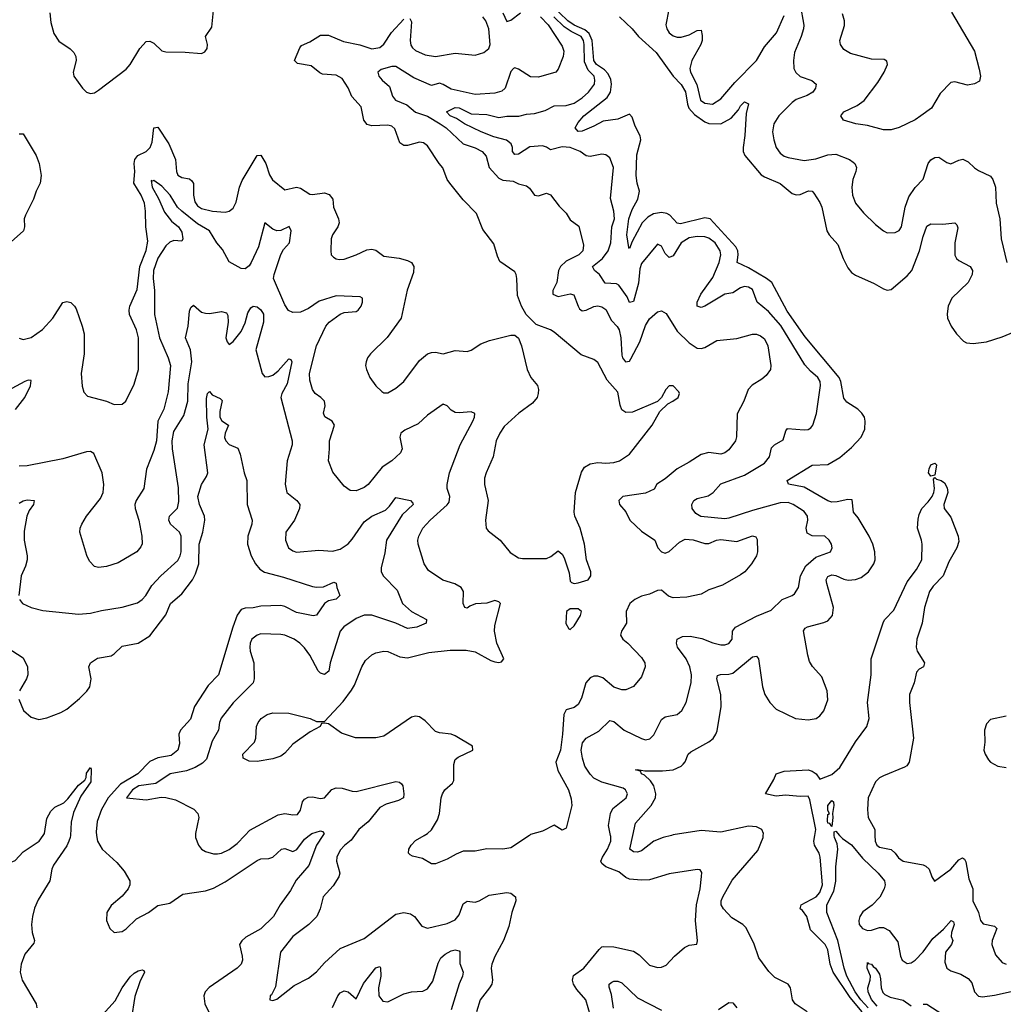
# Model space of a CAD drawing. Header units: inches. Extents: x 1694797 to 1849917, y 907313 to 1017959.
# Tile 642 of 656: x 1804013 to 1808975, y 969148 to 974116. Entities that reach past the tile are written whole.
import ezdxf

# ---------------------------------------------------------------- set-up
doc = ezdxf.new("R2010")
doc.units = ezdxf.units.IN
doc.header["$MEASUREMENT"] = 0
doc.layers.add('B8906', color=7, linetype='Continuous')
doc.layers.add('B8907', color=7, linetype='Continuous')

msp = doc.modelspace()

# ---------------------------------------------------------------- linework, layer by layer
at = {"layer": 'B8906', "color": 5}
for points, elevation in [([(1803845.8, 970000), (1803908.6, 969930), (1803950, 969870.2), (1803970, 969864.7), (1803990, 969873), (1804030, 969917.6), (1804111.5, 969970), (1804131.2, 970000)], 680), ([(1804268.2, 970000), (1804267.5, 969990), (1804260.1, 969970), (1804250, 969947.8), (1804183.6, 969850), (1804175.3, 969830), (1804165.4, 969770), (1804106, 969674), (1804088, 969632), (1804077, 969590), (1804073, 969550), (1804075.4, 969510), (1804086.9, 969470), (1804084.6, 969455.4), (1804039.3, 969400.7), (1804020.1, 969350), (1804015.4, 969310), (1804025, 969270), (1804095, 969150), (1804099.2, 969130)], 680), ([(1804400.6, 970000), (1804405.5, 969970), (1804429.6, 969930), (1804502.3, 969862.3), (1804539.2, 969819.2), (1804569.1, 969770), (1804569, 969750), (1804559.6, 969730), (1804530, 969694), (1804474.2, 969645.8), (1804453.1, 969610), (1804450.3, 969570), (1804467, 969530), (1804490, 969510.4), (1804530, 969515.3), (1804550, 969528.7), (1804601.2, 969578.8), (1804662.7, 969610), (1804710, 969646), (1804770, 969657.8), (1804836.5, 969703.5), (1804950, 969720.1), (1804990, 969732.9), (1805050, 969766), (1805210, 969873.2), (1805230, 969880.8), (1805270, 969882.7), (1805290, 969890.2), (1805333.2, 969930), (1805350, 969934.2), (1805390, 969918.3), (1805411.5, 969928.5), (1805450, 969981.3), (1805473.8, 970000)], 720), ([(1804899.7, 970000), (1804900.5, 969990), (1804914.9, 969950), (1804930.4, 969930), (1804950, 969919), (1804990, 969906.9), (1805010, 969906.7), (1805030, 969910.2), (1805070, 969928.1), (1805110, 969959.2), (1805149.3, 970000)], 740), ([(1805542, 970000), (1805510.1, 969949.9), (1805471.7, 969848.3), (1805406.7, 969773.3), (1805378.5, 969721.5), (1805327.1, 969650), (1805293.1, 969590), (1805230, 969529.1), (1805154, 969486), (1805132.6, 969467.4), (1805122.3, 969450), (1805135.9, 969390), (1805136.5, 969370), (1805130, 969349.6), (1805110.4, 969330), (1804968.2, 969231.8), (1804948.5, 969210), (1804942, 969190), (1804947, 969150), (1804993.3, 969053.3)], 720), ([(1805702.2, 970000), (1805684.6, 969975.4), (1805650.9, 969949.1), (1805630, 969925.6), (1805612.6, 969890), (1805611.3, 969870), (1805628.3, 969810), (1805623.5, 969790), (1805594.9, 969745.1), (1805543.1, 969690), (1805529, 969630), (1805511.6, 969590), (1805471.8, 969550), (1805390.2, 969489.8), (1805329.1, 969410), (1805303.4, 969236.6), (1805283.8, 969196.2), (1805276, 969190), (1805274, 969170), (1805290, 969167.3), (1805310, 969174), (1805397.2, 969242.7), (1805470, 969279.5), (1805510, 969311.7), (1805550, 969357.4), (1805630, 969428.8), (1805750, 969480.2), (1805910, 969603.2), (1805950, 969611.1), (1805984.7, 969604.7), (1806005.3, 969590), (1806042.2, 969542.2), (1806070, 969531.8), (1806170, 969555.5), (1806210, 969573.6), (1806230, 969598.7), (1806250, 969655.3), (1806270, 969668.4), (1806310, 969663.1), (1806330.8, 969669.2), (1806381.3, 969698.7), (1806470, 969711.6), (1806490, 969708.9), (1806514.4, 969690), (1806516.5, 969670), (1806495.6, 969610), (1806480.6, 969539.4), (1806453.4, 969470), (1806410, 969389.6), (1806394.3, 969350), (1806391.1, 969330), (1806397.8, 969270), (1806394, 969250), (1806383.2, 969230), (1806335.8, 969170), (1806318, 969110)], 740), ([(1806584.6, 970000), (1806490, 969936.5), (1806450, 969930.3), (1806370, 969931.5), (1806310, 969919.5), (1806250, 969919.7), (1806214.4, 969905.6), (1806170, 969880.3), (1806110, 969857.1), (1806090, 969856.3), (1806044.1, 969884.1), (1805994.6, 969894.6), (1805982, 969902), (1805974.8, 969910), (1805976.3, 969930), (1805987.7, 969950), (1806010, 969974), (1806053.8, 970000)], 760), ([(1806891.7, 969090), (1806868.8, 969170), (1806823.1, 969223.1), (1806806.8, 969250), (1806801.5, 969270), (1806806.3, 969293.7), (1806859.3, 969330), (1806936.3, 969423.7), (1806950, 969436.9), (1806960.2, 969439.8), (1807010, 969437.8), (1807110, 969415.2), (1807138, 969398), (1807190, 969344.6), (1807230, 969332.7), (1807250, 969334.3), (1807274.7, 969345.3), (1807315.6, 969390), (1807366, 969434), (1807390, 969445.5), (1807428.9, 969451.1), (1807432.3, 969467.7), (1807422, 969570), (1807427.5, 969650), (1807445.3, 969730), (1807453, 969793), (1807453.4, 969813.4), (1807445.6, 969825.6), (1807430, 969827), (1807290, 969805.3), (1807190, 969775), (1807150, 969773.2), (1807090, 969779.4), (1807070, 969787.1), (1807035.6, 969815.6), (1806970, 969841.9), (1806950, 969857.4), (1806945, 969870), (1806952.3, 969890), (1806978.2, 969930), (1806994.4, 969970), (1806994.6, 969994.6), (1806993.4, 970000)], 740), ([(1807301, 970000), (1807259.3, 969990), (1807211.6, 969970), (1807150, 969922.4), (1807130, 969915.7), (1807110, 969916.5), (1807090.8, 969930.8), (1807105.9, 970000)], 720), ([(1807986.3, 969110), (1807924.2, 969150), (1807910.8, 969170), (1807900.9, 969230), (1807889.8, 969249.8), (1807823.1, 969283.1), (1807792.3, 969312.3), (1807741.6, 969381.6), (1807716.4, 969456.4), (1807675.3, 969535.3), (1807660.5, 969550), (1807604.7, 969584.7), (1807563.2, 969630), (1807551.9, 969650), (1807551.6, 969670), (1807560.2, 969690), (1807606.7, 969773.2), (1807736.8, 969923.2), (1807763.4, 969990), (1807764.4, 970000)], 720), ([(1808262.3, 969110), (1808202.6, 969182.6), (1808117.3, 969310), (1808101.1, 969350), (1808090, 969422.4), (1808076.5, 969450), (1808003, 969523), (1807984.1, 969590), (1807961.4, 969621.4), (1807949.6, 969630), (1807955.6, 969650), (1808031.4, 969690), (1808048.9, 969711.1), (1808062.4, 969750), (1808051.8, 969890), (1808046.1, 969910), (1808023.4, 969950), (1808019.9, 969970), (1808024.9, 970000)], 680), ([(1808293.7, 969130), (1808256.8, 969170), (1808227.8, 969210), (1808185.8, 969290), (1808172, 969330), (1808139.7, 969470), (1808085.6, 969610), (1808085, 969650), (1808120.7, 969719.3), (1808129.6, 969769.5), (1808130, 969842), (1808139.5, 969930), (1808136.6, 969956.6), (1808122.8, 969990), (1808122.6, 970000)], 660), ([(1808149.3, 970000), (1808163.8, 969983.8), (1808210, 969952), (1808265.5, 969885.5), (1808343, 969810), (1808376, 969770), (1808379.4, 969750), (1808374.4, 969730), (1808351.5, 969688.5), (1808312.8, 969647.2), (1808266.4, 969613.6), (1808250.7, 969590), (1808245.6, 969570), (1808248.2, 969550), (1808265.4, 969530), (1808290, 969519.4), (1808310, 969521.2), (1808350, 969534.5), (1808370, 969535.2), (1808400, 969520), (1808443.4, 969463.4), (1808456.5, 969390), (1808464.4, 969370), (1808490, 969354.3), (1808510, 969357.7), (1808530, 969370.3), (1808570, 969412.7), (1808620, 969480), (1808673.2, 969526.8), (1808711.3, 969570), (1808724.4, 969564.4), (1808726.7, 969550), (1808713.8, 969510), (1808712.7, 969490), (1808720.2, 969470), (1808713.5, 969450), (1808683.9, 969410), (1808680.8, 969360.8), (1808690.3, 969330), (1808710, 969316.2), (1808760, 969300), (1808797.1, 969277.1), (1808815.7, 969255.7), (1808830.2, 969210.2), (1808850, 969188.9), (1808870, 969185.2), (1808930, 969192.9), (1809030, 969215.6)], 660), ([(1808327.3, 970000), (1808327.8, 969970), (1808337.3, 969950), (1808350, 969940.2), (1808410, 969929.3), (1808430, 969910.2), (1808446.1, 969886.1), (1808470, 969870.1), (1808570, 969851.6), (1808584.3, 969844.3), (1808601.5, 969830), (1808614.4, 969790), (1808628.7, 969768.7), (1808710, 969830.3), (1808750, 969876.9), (1808770, 969887), (1808779.1, 969879.1), (1808786.2, 969866.2), (1808801.2, 969781.2), (1808821.7, 969730), (1808822, 969670), (1808849.4, 969610), (1808859.7, 969570), (1808873, 969553), (1808930, 969542), (1808942.8, 969530), (1808918.8, 969470), (1808917.8, 969450), (1808936.4, 969396.4), (1808970, 969358.5), (1808990, 969349.3)], 680), ([(1805590, 969131.5), (1805618.1, 969190), (1805630, 969205.6), (1805650, 969215), (1805670.1, 969210.1), (1805710, 969175.3), (1805747.1, 969252.9), (1805810, 969332.3), (1805830, 969338), (1805832.2, 969332.2), (1805834.9, 969290), (1805822.3, 969230), (1805825.1, 969190), (1805844.2, 969164.2), (1805870, 969160.8), (1805950, 969200.9), (1805990, 969210.1), (1806046.6, 969213.4), (1806070, 969225), (1806096.4, 969263.6), (1806124.2, 969355.8), (1806138.1, 969381.9), (1806158.8, 969401.2), (1806190, 969417.6), (1806210, 969422.5), (1806230, 969417.4), (1806232.9, 969412.9), (1806232.9, 969352.9), (1806249.4, 969310), (1806247.2, 969290), (1806229.7, 969250.3), (1806190, 969119.6)], 720), ([(1808338.8, 969138.8), (1808310, 969172.4), (1808292.9, 969210), (1808292, 969230), (1808303.6, 969270), (1808304.5, 969290), (1808288.2, 969330), (1808290, 969358), (1808293.2, 969353.2), (1808310, 969350.4), (1808318, 969338), (1808330, 969330.4), (1808350, 969299.1), (1808356.2, 969276.2), (1808358.5, 969230), (1808367.7, 969207.7), (1808377.4, 969197.4), (1808404.5, 969184.4), (1808470, 969169.1), (1808510, 969139.7)], 640), ([(1804430, 969094.5), (1804494.7, 969165.3), (1804530, 969231), (1804570, 969285.8), (1804590, 969305.2), (1804610, 969316.9), (1804630, 969321.6), (1804639, 969319), (1804643, 969310), (1804618.5, 969261.5), (1804593.8, 969186.2), (1804575.8, 969070)], 680), ([(1807007.7, 969127.7), (1806997.7, 969197.7), (1806986.6, 969233.4), (1806987.1, 969250), (1807000, 969260), (1807010, 969264.6), (1807030, 969264), (1807050, 969255.8), (1807130, 969180.5), (1807250, 969118.4)], 720), ([(1807538.4, 969121.6), (1807590, 969156.5), (1807610, 969155.3), (1807630.2, 969130.2)], 720), ([(1808570, 969147.6), (1808590, 969148.5), (1808670, 969097)], 640)]:
    msp.add_lwpolyline(points, dxfattribs=dict(at, elevation=elevation))
at = {"layer": 'B8907', "color": 5}
for points, elevation in [([(1807105.9, 970000), (1807119.1, 970060.9), (1807198.6, 970150), (1807219.9, 970190), (1807222.6, 970210), (1807212.6, 970250), (1807195.5, 970275.5), (1807164.5, 970304.5), (1807149.7, 970310), (1807144.1, 970324.1), (1807119.3, 970330), (1807130, 970332.8), (1807166.2, 970326.2), (1807255.2, 970324.8), (1807310, 970330.2), (1807350, 970349.3), (1807360.5, 970359.5), (1807369.8, 970370.2), (1807385.6, 970410), (1807398.4, 970421.6), (1807490, 970472.2), (1807510.5, 970489.5), (1807525.5, 970510), (1807532, 970528), (1807551.6, 970650), (1807550.3, 970710.3), (1807529.1, 970790), (1807533.4, 970806.6), (1807547.5, 970812.5), (1807590, 970813.5), (1807610, 970818.9), (1807710, 970901), (1807730, 970903.6), (1807739.7, 970890), (1807760.9, 970750), (1807772, 970710), (1807796.5, 970670), (1807830, 970637.3), (1807927.3, 970590), (1807990, 970582.8), (1808031.8, 970590), (1808050, 970602.6), (1808070, 970628.4), (1808090, 970684.7), (1808087, 970730), (1808060, 970800), (1808011.9, 970851.9), (1807998, 970878), (1807988.5, 970910), (1807967.4, 971032.6), (1807974.9, 971045.1), (1807987.2, 971052.8), (1808070, 971074), (1808090, 971083.2), (1808112.8, 971110), (1808119.1, 971150), (1808084.2, 971270), (1808081.3, 971290), (1808090, 971306.9), (1808110, 971314.1), (1808130, 971311), (1808170, 971292.9), (1808191.7, 971288.3), (1808229.4, 971290.6), (1808258.4, 971301.6), (1808294.4, 971330), (1808322.2, 971370), (1808328.9, 971390), (1808327.2, 971430), (1808316.5, 971470), (1808297.8, 971510), (1808242.2, 971602.2), (1808218.9, 971630), (1808212.5, 971692.5), (1808190, 971695.4), (1808137.7, 971682.3), (1808110, 971681.4), (1808090, 971688.5), (1807970, 971757.2), (1807891.5, 971771.5), (1807885.4, 971790), (1808010, 971868.1), (1808090, 971871.7), (1808150, 971906), (1808210, 971956.8), (1808258, 972010), (1808276.4, 972050), (1808279, 972090), (1808274.1, 972110), (1808261.6, 972130), (1808240.9, 972150), (1808186.5, 972186.5), (1808170, 972205.6), (1808155, 972290), (1808147, 972310), (1807975.5, 972515.5), (1807884.9, 972644.9), (1807806.8, 972790), (1807781.1, 972810), (1807690, 972863.8), (1807632.2, 972890), (1807637.5, 972930), (1807635.1, 972950), (1807625.6, 972970), (1807496.9, 973110), (1807470, 973116.4), (1807346.1, 973086.1), (1807329.5, 973089.5), (1807292.4, 973130), (1807277.1, 973137.1), (1807250, 973142.6), (1807210, 973136.4), (1807181.2, 973118.8), (1807152.6, 973090), (1807102.9, 972997.2), (1807090, 972961.6), (1807085.7, 972965.7), (1807076.5, 973030), (1807085.2, 973110), (1807102.2, 973157.8), (1807130.5, 973210), (1807140.4, 973250), (1807128.7, 973290), (1807123.7, 973330), (1807126.3, 973433.7), (1807147.1, 973510), (1807143.8, 973530), (1807117.6, 973577.6), (1807103.3, 973623.3), (1807090, 973639.1), (1807030, 973614.5), (1806955.7, 973604.3), (1806910, 973577.6), (1806850, 973553.2), (1806830, 973551), (1806815.5, 973570), (1806830, 973597.1), (1806858, 973630), (1806977.1, 973722.9), (1806993.4, 973750), (1806999.2, 973790), (1806994.6, 973814.6), (1806981.9, 973841.9), (1806962.7, 973862.7), (1806923.1, 973890), (1806908.9, 973910), (1806900.7, 974010), (1806885.9, 974045.9), (1806864.2, 974064.2), (1806810, 974088.4), (1806778.8, 974110), (1806694.1, 974190)], 720), ([(1807950, 974192), (1807968.2, 974088.2), (1807967.5, 974070), (1807954.8, 974030), (1807922.5, 973950), (1807916.8, 973910), (1807919, 973870), (1807929, 973849), (1807949.6, 973829.6), (1808008.4, 973808.4), (1808031.7, 973790), (1808027.6, 973770), (1808013.8, 973750), (1807986.4, 973733.6), (1807930, 973712.6), (1807910, 973697.3), (1807842.4, 973630), (1807817.6, 973590), (1807810.1, 973550), (1807816.8, 973510), (1807829.3, 973470), (1807850, 973442.2), (1807870, 973427.8), (1807890, 973420.9), (1807970, 973404.8), (1808030, 973413.5), (1808090, 973433.8), (1808130, 973437), (1808198.7, 973410), (1808217, 973397), (1808225.7, 973390), (1808234.6, 973370), (1808231.7, 973350), (1808216, 973310), (1808211.4, 973270), (1808214.7, 973230), (1808229.1, 973190), (1808270, 973140.3), (1808330, 973082), (1808370, 973050.4), (1808390, 973040.3), (1808430, 973041.1), (1808450, 973052.7), (1808462, 973070), (1808479.8, 973170), (1808498.5, 973221.5), (1808530, 973268.7), (1808570, 973310.4), (1808596.4, 973390), (1808610, 973408.5), (1808630, 973421.1), (1808650, 973421.3), (1808690, 973395.8), (1808710, 973388.7), (1808750, 973407.4), (1808771.5, 973411.5), (1808798.4, 973398.4), (1808830, 973367.7), (1808850, 973354.8), (1808910, 973326), (1808922.8, 973310), (1808934.9, 973270), (1808938.5, 973190), (1808958.2, 973110), (1808963.5, 973010), (1808992.9, 972890)], 740), ([(1804164.2, 974150), (1804170, 974101.6), (1804185.1, 974045.1), (1804210, 974006.5), (1804268, 973968.1), (1804286.4, 973950), (1804296.5, 973930), (1804297.5, 973910), (1804283.2, 973850), (1804285.3, 973830), (1804330, 973770.4), (1804350, 973750.5), (1804370, 973743), (1804390, 973746), (1804410, 973759.5), (1804550, 973865.4), (1804570, 973890.3), (1804618, 973970), (1804650, 974005.1), (1804670, 974008), (1804690, 973996.6), (1804730, 973958.9), (1804750, 973952.7), (1804848.3, 973951.7), (1804930, 973944.2), (1804947.3, 973952.7), (1804957.7, 973970), (1804959.8, 973990), (1804949.8, 974030), (1804981.6, 974078.4), (1804990, 974162.8)], 820), ([(1806639.5, 974130), (1806678.6, 974090), (1806750, 973982.3), (1806757.4, 973957.4), (1806754.2, 973930), (1806730, 973865.5), (1806717.6, 973850), (1806630, 973826), (1806590, 973827.5), (1806530, 973865.4), (1806510, 973872.5), (1806504.2, 973870), (1806490, 973854.4), (1806461.5, 973770), (1806445.1, 973754.9), (1806410, 973745), (1806310, 973737.6), (1806190, 973764.5), (1806150, 973789.3), (1806130, 973795.2), (1806090, 973784.1), (1806001.4, 973821.4), (1805910, 973879.3), (1805890, 973878.9), (1805836.1, 973863.9), (1805819.6, 973850), (1805825.4, 973830), (1805841.1, 973810), (1805878.1, 973778.1), (1805893.8, 973730), (1805908.3, 973710), (1805966.3, 973686.3), (1806010, 973649.8), (1806070, 973628.5), (1806133.3, 973590), (1806163.6, 973570), (1806250, 973489.2), (1806310, 973468.3), (1806345.7, 973450), (1806366.2, 973426.2), (1806381.2, 973370), (1806430, 973315.8), (1806450, 973305.4), (1806501.6, 973301.6), (1806530, 973286.6), (1806570, 973277.3), (1806585, 973265), (1806610, 973229.5), (1806630, 973227.3), (1806670, 973240.7), (1806690, 973232.3), (1806734.3, 973174.3), (1806770, 973139.6), (1806790, 973106), (1806833.3, 973073.3), (1806857.4, 972977.4), (1806853.8, 972950), (1806834.2, 972930), (1806770, 972896.4), (1806740.8, 972870), (1806731, 972850), (1806722, 972790), (1806702.3, 972750), (1806703.1, 972730), (1806730, 972719.5), (1806790, 972732.2), (1806807.7, 972727.7), (1806830, 972669.7), (1806837.1, 972657.2), (1806850, 972647.4), (1806870, 972649.9), (1806910, 972668.9), (1806930, 972671.6), (1806950, 972666), (1806970, 972653.7), (1806998.1, 972598.1), (1807027.1, 972567.1), (1807036.7, 972550), (1807046.2, 972510), (1807050, 972422.7), (1807053.5, 972410), (1807069.5, 972389.5), (1807090, 972392.6), (1807096.3, 972403.7), (1807141.2, 972490), (1807170, 972573), (1807190, 972606.6), (1807230, 972641.6), (1807250, 972647), (1807273.5, 972633.5), (1807330, 972543.9), (1807390, 972484.5), (1807430, 972458.8), (1807450, 972456.4), (1807470, 972462.3), (1807530, 972496.3), (1807630, 972506.9), (1807710, 972529.7), (1807730, 972528.4), (1807750, 972519.8), (1807770, 972504.7), (1807787.7, 972470), (1807803.1, 972370), (1807800.5, 972350), (1807778.9, 972321.1), (1807757.4, 972302.6), (1807707.9, 972272.1), (1807687.8, 972250), (1807666, 972190), (1807632.7, 972127.3), (1807628.9, 972011.1), (1807623.5, 971990), (1807590, 971945.8), (1807570, 971930.2), (1807550, 971923.2), (1807490, 971932.3), (1807450, 971922.3), (1807390, 971882.4), (1807329.9, 971850.1), (1807270, 971798.2), (1807227.2, 971772.8), (1807213.8, 971746.2), (1807170, 971727.4), (1807055.3, 971710), (1807036.2, 971690), (1807039.6, 971670), (1807070, 971632), (1807091.2, 971590), (1807150, 971534.8), (1807216.3, 971490), (1807233, 971450), (1807251, 971431), (1807270, 971424.7), (1807290, 971432.6), (1807340.9, 971479.1), (1807370, 971493.9), (1807410.8, 971490.8), (1807470, 971471.9), (1807490, 971473.3), (1807528, 971490), (1807550, 971493.5), (1807630, 971482.7), (1807710, 971511.6), (1807726.3, 971506.3), (1807733.3, 971493.3), (1807734.7, 971430), (1807729.7, 971410), (1807705.1, 971370), (1807670.9, 971330), (1807650, 971314.2), (1807558, 971262), (1807490, 971239), (1807450, 971217.7), (1807378.4, 971201.6), (1807310, 971198.6), (1807286.3, 971206.3), (1807250, 971236.9), (1807230, 971234.7), (1807190, 971217.5), (1807150, 971206.7), (1807115.6, 971190), (1807090.7, 971169.3), (1807072.8, 971130), (1807073.6, 971070), (1807048.2, 971030), (1807044, 971010), (1807055.8, 970990), (1807081.5, 970970), (1807150, 970897.4), (1807166.9, 970870), (1807168.3, 970850), (1807150, 970799.3), (1807110, 970750.3), (1807070, 970733.8), (1807050, 970733.8), (1807010, 970748.2), (1806954.5, 970794.5), (1806930, 970804), (1806910, 970803.5), (1806890, 970794.8), (1806869.2, 970770), (1806847, 970693), (1806830, 970659.6), (1806810, 970645), (1806770, 970633.2), (1806757.7, 970610), (1806752, 970510), (1806741.1, 970430), (1806718, 970370), (1806727.5, 970327.5), (1806780.9, 970230), (1806795.6, 970184.4), (1806797.7, 970150), (1806770, 970036), (1806750, 970026), (1806710, 970051), (1806650, 970021.3), (1806590, 970003.6), (1806584.6, 970000)], 760), ([(1805981.6, 974121.6), (1805990, 974104.7), (1805982.1, 974010), (1805986.4, 973986.4), (1805993.8, 973973.8), (1806010, 973960.7), (1806057.9, 973937.9), (1806110, 973930.2), (1806210, 973946.2), (1806310, 973936), (1806354.5, 973950), (1806379.6, 973970), (1806387.1, 973990), (1806380.2, 974070), (1806364.5, 974110), (1806349.3, 974130)], 780), ([(1806993.4, 970000), (1806982.6, 970050), (1806992.6, 970110), (1807004.5, 970135.5), (1807072.4, 970190), (1807079.7, 970210), (1807069.6, 970230), (1807057.6, 970237.6), (1806950, 970267.9), (1806910, 970289.1), (1806890, 970308.9), (1806863.9, 970350), (1806851.3, 970390), (1806845.3, 970430), (1806852.5, 970467.5), (1806870, 970490.2), (1806934.4, 970525.6), (1806990, 970578.9), (1807010, 970575.2), (1807061.6, 970530), (1807150, 970488.2), (1807170, 970482.4), (1807192.6, 970487.4), (1807212.3, 970507.7), (1807250, 970584.4), (1807270, 970598.7), (1807330, 970610.4), (1807353.3, 970630), (1807374.5, 970670), (1807399.8, 970770), (1807402.2, 970810), (1807393, 970850), (1807375, 970890), (1807331.6, 970950), (1807326, 970970), (1807329.6, 970990), (1807356.9, 971003.1), (1807395.1, 971004.9), (1807454, 970994), (1807510, 970971.2), (1807550, 970962), (1807570, 970961.8), (1807590, 970967.9), (1807606.6, 970990), (1807608.3, 971030), (1807623.5, 971050), (1807730, 971106.5), (1807803.7, 971136.3), (1807858.7, 971190), (1807909.7, 971210.3), (1807921, 971219), (1807941.3, 971250), (1807951.5, 971310), (1807979.3, 971360.7), (1808030, 971403.5), (1808103.7, 971430), (1808111.6, 971450), (1808107.6, 971470), (1808096.3, 971490), (1808074.5, 971510), (1808010, 971512.1), (1807984.8, 971524.8), (1807979.8, 971550), (1807988.3, 971590), (1807986.6, 971610), (1807970, 971633.7), (1807947.6, 971650), (1807914.7, 971670), (1807890, 971679.1), (1807850, 971678.1), (1807710, 971639.9), (1807590, 971599.7), (1807570, 971597.4), (1807448.4, 971608.4), (1807423.9, 971623.9), (1807405, 971650), (1807402.9, 971670), (1807414, 971690), (1807430, 971699), (1807486.6, 971713.4), (1807511.3, 971730), (1807550, 971773.8), (1807670, 971817.2), (1807770, 971877.5), (1807795.9, 971910), (1807805.3, 971954.7), (1807821.3, 971970), (1807864.6, 971995.4), (1807878.5, 972041.5), (1807887, 972053), (1807970, 972046.3), (1807991.4, 972048.6), (1808003.6, 972056.4), (1808013.7, 972070), (1808032.1, 972127.9), (1808052.9, 972270), (1808051.4, 972290), (1808039.8, 972310), (1808001.8, 972341.8), (1807973.9, 972373.9), (1807852.8, 972572.8), (1807790, 972643.2), (1807733.2, 972690), (1807710, 972754.2), (1807690, 972766), (1807670, 972769.8), (1807650, 972762.5), (1807610, 972737.5), (1807570, 972729.9), (1807470, 972669.9), (1807450, 972664), (1807430, 972669.7), (1807430.7, 972690), (1807448.5, 972730), (1807510, 972814), (1807542, 972890), (1807549.3, 972929.3), (1807546.1, 972950), (1807521.5, 972990), (1807490, 973012.8), (1807470, 973019.4), (1807430, 973022.4), (1807390, 973014.7), (1807350, 972989.8), (1807310, 972924.5), (1807290, 972916.1), (1807270, 972935.1), (1807250, 972973.7), (1807230, 972982.3), (1807150, 972886), (1807141.5, 972858.5), (1807134.4, 972785.6), (1807110, 972693.3), (1807090, 972688.3), (1807077.3, 972717.3), (1807036.2, 972776.2), (1807023.5, 972783.5), (1806967, 972787), (1806937.6, 972830), (1806912.3, 972850), (1806902.8, 972870), (1806952.5, 972910), (1806981, 972950), (1806994.3, 972990), (1807000.4, 973070), (1807013.8, 973110), (1807010.4, 973150), (1806993.6, 973213.6), (1807007.9, 973370), (1806990, 973418.7), (1806970, 973434.2), (1806950, 973437.7), (1806890, 973424.8), (1806870, 973428.2), (1806839.7, 973450), (1806790, 973470.8), (1806750, 973473.3), (1806690, 973459.4), (1806670, 973473.2), (1806650, 973479.9), (1806586.5, 973473.5), (1806530, 973437.8), (1806510, 973435.6), (1806499.4, 973450), (1806498.9, 973470), (1806491.8, 973490), (1806468.3, 973508.3), (1806405.1, 973525.1), (1806340.3, 973550), (1806257.4, 973590), (1806217, 973617), (1806184.2, 973630), (1806166.6, 973650), (1806210, 973672.8), (1806230, 973671.3), (1806290, 973640.1), (1806370, 973637.3), (1806430, 973621.8), (1806470, 973629.1), (1806531.7, 973628.3), (1806570, 973638.3), (1806610, 973641.9), (1806663, 973657), (1806710, 973680.2), (1806770, 973682.8), (1806810, 973694.8), (1806850, 973720.7), (1806882.8, 973750), (1806912.1, 973790), (1806914.9, 973810), (1806910.4, 973830), (1806881.5, 973861.5), (1806862.5, 973902.5), (1806859.8, 973990), (1806856.4, 974010), (1806845.3, 974030), (1806795.6, 974055.6), (1806760, 974080), (1806707, 974130)], 740), ([(1806450.4, 974150), (1806470, 974105.8), (1806490, 974113.6), (1806540.1, 974150)], 760), ([(1807038.5, 974130), (1807103.5, 974070), (1807134, 974030), (1807223.6, 973950), (1807309.5, 973830), (1807350, 973788.1), (1807371.8, 973751.8), (1807381.2, 973690), (1807389.4, 973670), (1807417.6, 973637.6), (1807470, 973600.7), (1807490, 973592.6), (1807550, 973590.1), (1807601.7, 973618.3), (1807639.6, 973660.5), (1807650, 973681.6), (1807670, 973700.5), (1807690, 973691.3), (1807678, 973642), (1807671.1, 973531.1), (1807662.4, 973470), (1807662.3, 973450), (1807671.5, 973430), (1807753.6, 973333.6), (1807770, 973322.5), (1807849, 973289), (1807910, 973238), (1807930, 973231.3), (1807950, 973233.4), (1807991.6, 973251.5), (1808010, 973250.3), (1808020, 973240), (1808050, 973194), (1808059.4, 973170), (1808084.5, 973050), (1808096.1, 973030), (1808140.9, 972980.9), (1808166.8, 972910), (1808190, 972863.7), (1808210, 972839.6), (1808230, 972826), (1808324.1, 972784.1), (1808370, 972758.4), (1808390, 972750.4), (1808410, 972754), (1808490, 972822.9), (1808513.7, 972850), (1808552.7, 972950), (1808570, 973021.6), (1808590, 973073.1), (1808610, 973086.3), (1808670, 973084.4), (1808730.3, 973090.3), (1808740.4, 973080.4), (1808745.3, 973065.3), (1808731.2, 972990), (1808730, 972927.3), (1808738.7, 972910), (1808750, 972900.9), (1808808.4, 972870), (1808819, 972850), (1808818.2, 972830), (1808797.8, 972790), (1808715.6, 972710), (1808696.5, 972670), (1808691.7, 972631.7), (1808694.3, 972610), (1808711.5, 972570), (1808739, 972530), (1808773.7, 972493.7), (1808790, 972485.2), (1808822.6, 972482.6), (1808890, 972490.2), (1808970, 972515.9), (1809030, 972540.9)], 720), ([(1807287.1, 974167.1), (1807272, 974090), (1807277.2, 974070), (1807289.2, 974050), (1807310, 974034.7), (1807330, 974027), (1807350, 974026.6), (1807390, 974039.4), (1807430, 974061.8), (1807450, 974062.4), (1807456.6, 974036.6), (1807455.8, 974010), (1807449.5, 973990), (1807402.9, 973910), (1807393.1, 973870), (1807396.4, 973850), (1807428.3, 973788.3), (1807446.7, 973710), (1807470, 973694.1), (1807508, 973690), (1807550, 973716.8), (1807620.5, 973799.5), (1807730, 973909.3), (1807770, 973978.2), (1807830.7, 974050), (1807870, 974137.3)], 740), ([(1808713.5, 974153.5), (1808830, 973957.6), (1808854, 973866), (1808859.5, 973830), (1808854.2, 973805.8), (1808830, 973791.3), (1808794.8, 973785.2), (1808730, 973802.6), (1808710, 973799.5), (1808656.4, 973743.6), (1808613.3, 973670), (1808559.6, 973630), (1808530, 973610.3), (1808450, 973572.2), (1808410, 973559.5), (1808370, 973559.5), (1808290, 973580.9), (1808231.3, 973590), (1808168.8, 973608.8), (1808154.8, 973630), (1808171, 973650), (1808238, 973682), (1808272.4, 973707.6), (1808342, 973798), (1808373.4, 973850), (1808390.2, 973890.2), (1808387, 973907), (1808374.7, 973914.7), (1808310, 973916.5), (1808204.2, 973944.2), (1808170, 973965.5), (1808154.4, 973990), (1808150.4, 974010.4), (1808173.1, 974086.9), (1808173.6, 974110), (1808164.5, 974144.5)], 760), ([(1804010, 972508.7), (1804030, 972501.7), (1804070, 972511.4), (1804127.3, 972552.7), (1804179.1, 972610), (1804230, 972688.2), (1804250, 972693.4), (1804270, 972688.5), (1804290, 972670.5), (1804297.3, 972657.3), (1804328, 972570), (1804337.3, 972530), (1804338, 972430), (1804322.6, 972330), (1804327.2, 972267.2), (1804335.6, 972235.6), (1804355.6, 972215.6), (1804450.2, 972190.2), (1804490, 972173.7), (1804530, 972174.9), (1804548.4, 972191.6), (1804590, 972276.3), (1804611.7, 972350), (1804612.2, 972510), (1804602, 972550), (1804567.4, 972627.4), (1804565, 972650), (1804569.2, 972670), (1804606.2, 972753.8), (1804619.3, 972870), (1804650.9, 972950.9), (1804658.7, 972998.7), (1804649.2, 973070), (1804648.1, 973150), (1804642.1, 973190), (1804625.9, 973230), (1804587.8, 973290), (1804592.9, 973350), (1804590.3, 973390), (1804593.2, 973410), (1804609.2, 973430), (1804650, 973451.2), (1804671.2, 973470), (1804681.7, 973498.3), (1804690, 973570.2), (1804710, 973573.2), (1804765.5, 973490), (1804799.3, 973410), (1804803.6, 973350), (1804810.8, 973330.8), (1804830, 973319), (1804870, 973312.3), (1804881.9, 973301.9), (1804889, 973289), (1804889.6, 973229.6), (1804896.4, 973196.4), (1804910, 973175.8), (1804930, 973163.7), (1804986, 973150), (1805050, 973144.6), (1805070, 973148.7), (1805090, 973163.8), (1805105, 973195), (1805122, 973270), (1805135.5, 973304.5), (1805210.4, 973430.4), (1805230, 973432.4), (1805254.5, 973390), (1805273.2, 973333.2), (1805287.8, 973307.8), (1805350, 973257.1), (1805410, 973271.3), (1805430, 973266), (1805476.1, 973236.1), (1805490, 973233.5), (1805550, 973242), (1805574.3, 973234.3), (1805592.9, 973210), (1805596.2, 973170), (1805621.3, 973110), (1805624, 973090), (1805617.4, 973070), (1805590.3, 973030), (1805583.7, 973010), (1805582, 972950), (1805584.9, 972930), (1805596.7, 972916.7), (1805608.7, 972908.7), (1805625.3, 972905.3), (1805650, 972907), (1805710, 972928.7), (1805764.8, 972955.2), (1805790, 972958), (1805810, 972952.6), (1805850, 972922.7), (1805927.7, 972912.3), (1805970, 972901), (1805990.2, 972890), (1806002, 972870), (1805999.6, 972840.4), (1805968.3, 972751.7), (1805937.8, 972610), (1805867.1, 972512.9), (1805783, 972430), (1805768, 972410), (1805760.5, 972390), (1805758, 972370), (1805761.6, 972350), (1805778.4, 972310), (1805810, 972267.7), (1805840.3, 972240.3), (1805850, 972233.4), (1805870, 972233), (1805910, 972256.4), (1805950, 972290.4), (1806030, 972395.6), (1806070, 972428.9), (1806090, 972436.9), (1806110, 972438.3), (1806150, 972430.3), (1806210, 972446.7), (1806270, 972441.6), (1806290, 972447.7), (1806339.1, 972480.9), (1806382.9, 972497.1), (1806490, 972523.1), (1806510, 972523.8), (1806528.8, 972508.8), (1806544.9, 972470), (1806572.2, 972350), (1806592.2, 972310), (1806624.6, 972270), (1806630.2, 972250), (1806629.1, 972230), (1806622.8, 972210), (1806599.4, 972180.6), (1806530.4, 972130), (1806457.6, 972062.4), (1806435.6, 972030), (1806416.9, 971990), (1806402, 971910), (1806366, 971830), (1806358.5, 971801.5), (1806358, 971770), (1806376.9, 971690), (1806362.6, 971590), (1806365.5, 971550), (1806375.8, 971535.8), (1806436.4, 971490), (1806487, 971427), (1806530, 971401.1), (1806550, 971397.4), (1806670, 971397.7), (1806692.1, 971407.9), (1806730, 971436.3), (1806750, 971418.8), (1806760.4, 971400.4), (1806784.7, 971324.7), (1806790, 971282), (1806796, 971276), (1806810, 971271), (1806830, 971274), (1806881.2, 971290), (1806894, 971310), (1806894, 971330), (1806872.3, 971390), (1806862.4, 971470), (1806839.7, 971550), (1806813, 971610), (1806809.4, 971630), (1806816.4, 971730), (1806846.6, 971833.4), (1806862.9, 971857.1), (1806890, 971873.8), (1806930, 971881.2), (1806970, 971877.3), (1807010, 971881.2), (1807039.5, 971890), (1807090, 971922.6), (1807203.7, 972070), (1807241.5, 972138.5), (1807282, 972178), (1807308, 972190), (1807334, 972210), (1807342, 972230), (1807338, 972238), (1807310, 972268), (1807290, 972268), (1807272, 972250), (1807251.3, 972208.7), (1807231, 972189), (1807104.2, 972135.8), (1807070, 972134.3), (1807050, 972147), (1807041.5, 972170), (1807030, 972236.2), (1806976.1, 972296.1), (1806930, 972386), (1806910, 972401.1), (1806844.9, 972424.9), (1806710, 972538.3), (1806690, 972550.9), (1806618.4, 972578.4), (1806568.2, 972628.2), (1806543.9, 972670), (1806524.5, 972724.5), (1806520.4, 972810), (1806517.4, 972830), (1806510, 972843.7), (1806435.8, 972895.8), (1806422.8, 972922.8), (1806404.5, 972984.5), (1806350, 973057.6), (1806316.9, 973136.9), (1806250, 973207.1), (1806183.1, 973290), (1806169.7, 973310), (1806147.7, 973367.7), (1806128.3, 973390), (1806070, 973479.7), (1806050, 973494), (1806030, 973497.1), (1805970, 973481.5), (1805950, 973480.8), (1805930, 973494.7), (1805905, 973565), (1805890, 973578.8), (1805870, 973582.9), (1805790, 973579.8), (1805766.1, 973586.1), (1805749.2, 973609.2), (1805735.4, 973675.4), (1805688.3, 973728.3), (1805670, 973771.1), (1805638.9, 973818.9), (1805610, 973835.1), (1805540.6, 973840.6), (1805526.9, 973846.9), (1805483.2, 973883.2), (1805414.6, 973894.6), (1805399.3, 973910), (1805425.7, 973974.3), (1805434.5, 973985.5), (1805475.8, 974004.2), (1805530, 974037.8), (1805570, 974037.1), (1805646.1, 974006.1), (1805729.1, 973989.1), (1805790, 973969.2), (1805830, 973975.8), (1805850, 973991.8), (1805889.3, 974050.7), (1805950, 974118.2)], 780), ([(1804010, 973539.3), (1804030, 973540.5), (1804095.3, 973430), (1804110.8, 973390), (1804121.7, 973330), (1804115.2, 973290), (1804095.3, 973250), (1804082.9, 973210), (1804041.6, 973130), (1804036.1, 973110), (1804036.9, 973070), (1804032.6, 973050), (1803970, 972994.8)], 780), ([(1806053.8, 970000), (1806070, 970009.6), (1806090, 970027.3), (1806121.2, 970078.8), (1806131.3, 970110), (1806139.1, 970190), (1806145.5, 970210), (1806156.9, 970230), (1806196.1, 970263.9), (1806203.2, 970276.8), (1806203, 970357), (1806210, 970382), (1806225.5, 970394.5), (1806299.5, 970430), (1806297, 970450), (1806210, 970502), (1806190, 970510.2), (1806130, 970517.3), (1806110, 970524.6), (1806058.5, 970578.5), (1806030, 970598), (1806010, 970600.7), (1805990, 970596.1), (1805850, 970501.1), (1805810, 970492.9), (1805707.7, 970492.3), (1805636.1, 970516.1), (1805570, 970562), (1805550, 970566.8), (1805535.3, 970564.7), (1805528.7, 970550), (1805477.7, 970522.3), (1805390, 970459.5), (1805350, 970414), (1805330, 970400.2), (1805290, 970386), (1805210, 970372.6), (1805170, 970375), (1805140.3, 970390), (1805138.7, 970410), (1805197.4, 970470), (1805204.4, 970490), (1805206.9, 970550), (1805215.3, 970570), (1805230.3, 970590), (1805260.5, 970610), (1805290, 970618.5), (1805370, 970617.3), (1805478, 970590), (1805510, 970575.1), (1805550, 970574), (1805644.2, 970675.8), (1805686.7, 970733.3), (1805701.5, 970758.5), (1805739, 970850), (1805758, 970882), (1805789.3, 970910.7), (1805810, 970920.4), (1805850, 970929.8), (1805870, 970927.4), (1805930, 970901.2), (1805970, 970896.1), (1806076.5, 970923.5), (1806185, 970935), (1806265.1, 970934.9), (1806310, 970925.8), (1806390, 970881.7), (1806410, 970875.3), (1806430, 970872.6), (1806443.9, 970876.1), (1806454.6, 970890), (1806419.7, 970970), (1806408.4, 971030), (1806410, 971059), (1806438, 971170), (1806430, 971178), (1806410, 971184.4), (1806370, 971171.4), (1806312, 971168), (1806283.3, 971156.7), (1806270, 971146), (1806258, 971150), (1806250.6, 971170.6), (1806251.8, 971230), (1806240.3, 971250), (1806208.5, 971268.5), (1806147.3, 971287.3), (1806075.8, 971335.8), (1806052.6, 971370), (1806023.2, 971470), (1806021.3, 971490), (1806026, 971510), (1806047.1, 971550), (1806082.8, 971590), (1806170, 971667.1), (1806178.6, 971681.4), (1806182.1, 971710), (1806169.6, 971749.6), (1806169.1, 971770), (1806181.1, 971830), (1806235.3, 971970), (1806299.4, 972090), (1806307.8, 972110), (1806308.4, 972128.4), (1806290, 972137.4), (1806230, 972131.2), (1806210, 972133.6), (1806190, 972144.9), (1806170, 972167.4), (1806150, 972175.3), (1806070, 972120.2), (1806023.2, 972076.8), (1805955.8, 972044.2), (1805936, 972030), (1805929.8, 972010), (1805942.7, 971950), (1805933.5, 971930), (1805889.7, 971890), (1805842.2, 971857.8), (1805770, 971770.3), (1805750, 971755.2), (1805710, 971737.6), (1805680.7, 971740.7), (1805650, 971761.6), (1805593.3, 971833.3), (1805570.3, 971890), (1805576.5, 971950), (1805575, 971990), (1805600.2, 972070), (1805589.3, 972089.3), (1805551.4, 972111.4), (1805545.3, 972130), (1805553.2, 972166.8), (1805550.2, 972190), (1805531.6, 972210), (1805503.2, 972230), (1805490.2, 972250), (1805476.8, 972296.8), (1805474.2, 972330), (1805509.4, 972470), (1805556.6, 972570), (1805573.2, 972590), (1805630, 972629.2), (1805650, 972638.1), (1805710, 972643.2), (1805720.9, 972650), (1805735.2, 972670), (1805742, 972690), (1805741.6, 972710), (1805730, 972716.9), (1805610, 972722.3), (1805524.4, 972695.6), (1805470, 972658.7), (1805430, 972639.8), (1805390, 972638), (1805368.9, 972648.9), (1805350, 972677), (1805293.5, 972810), (1805295.9, 972830), (1805329.4, 972930.6), (1805344.3, 972955.7), (1805374, 972990), (1805381.5, 973050), (1805371.9, 973071.9), (1805330, 973051.5), (1805310, 973050.1), (1805290, 973059.3), (1805250, 973090.5), (1805218.1, 972970), (1805180.2, 972890), (1805170, 972873.4), (1805150, 972859.3), (1805130, 972860.5), (1805070, 972894.2), (1805035.7, 972955.7), (1805007.9, 972990), (1804970.9, 973050.9), (1804910, 973086.1), (1804831.3, 973150), (1804809.2, 973170), (1804771.7, 973230), (1804730, 973275.9), (1804690, 973304.9), (1804680.9, 973300.9), (1804676.4, 973303.6), (1804680.9, 973270), (1804713.3, 973213.2), (1804743.9, 973143.9), (1804779.2, 973099.2), (1804814.5, 973070), (1804830, 973042.9), (1804835.6, 973010), (1804830, 972998), (1804790, 973002), (1804770, 972993.7), (1804750, 972974.9), (1804710, 972912.4), (1804687.6, 972850), (1804686.7, 972810), (1804693.4, 972750), (1804692.1, 972627.9), (1804718.8, 972510), (1804762.3, 972410), (1804773, 972370), (1804762, 972238), (1804740.6, 972150), (1804709.2, 972090), (1804702.6, 971990), (1804690, 971941.6), (1804652.3, 971847.7), (1804638.9, 971750), (1804599.7, 971690), (1804593.5, 971670), (1804594.5, 971650), (1804613.8, 971590), (1804628.7, 971510), (1804629.8, 971470.2), (1804624.2, 971455.8), (1804603, 971430), (1804510, 971375.2), (1804450, 971356), (1804410, 971352.4), (1804390, 971356.3), (1804364.2, 971384.2), (1804351.8, 971411.8), (1804316.4, 971530), (1804317.1, 971550), (1804326.4, 971570), (1804350.4, 971610), (1804420.5, 971699.5), (1804433.7, 971730), (1804436.9, 971770), (1804428.9, 971830), (1804386.4, 971926.4), (1804370, 971937.6), (1804350, 971936), (1804230, 971899.6), (1804050, 971864.9), (1804010, 971863.1)], 760), ([(1804011.6, 971190), (1804027.4, 971170), (1804070, 971150.2), (1804130, 971134.2), (1804310, 971115.5), (1804370, 971121.5), (1804424.6, 971135.4), (1804529, 971151), (1804606.3, 971173.7), (1804630.5, 971189.5), (1804649.8, 971210), (1804680, 971260), (1804725.1, 971310), (1804810, 971386.3), (1804822.5, 971410), (1804826.8, 971430), (1804827.2, 971510), (1804818.4, 971530), (1804773.1, 971570), (1804764.4, 971590), (1804769.2, 971610.8), (1804809.3, 971650.7), (1804816.2, 971683.8), (1804813.6, 971753.6), (1804783.7, 971950), (1804782.7, 971990), (1804790, 972038.3), (1804841.2, 972118.8), (1804860.7, 972190), (1804862, 972278), (1804881, 972390), (1804873.7, 972450), (1804849.8, 972510.2), (1804862.2, 972570), (1804870, 972644.7), (1804876.6, 972663.4), (1804890, 972675.6), (1804930, 972640.4), (1804950, 972634), (1804970, 972633), (1805030, 972642.7), (1805055.8, 972635.8), (1805062.4, 972622.4), (1805064.7, 972590), (1805053.2, 972510), (1805059.6, 972490), (1805070, 972477), (1805090, 972491.5), (1805130, 972542.8), (1805150, 972585.7), (1805163.3, 972636.7), (1805178.3, 972661.7), (1805190, 972669.4), (1805210, 972666.5), (1805230, 972652.4), (1805242, 972630), (1805242.4, 972590), (1805204.6, 972450), (1805235.9, 972330), (1805250, 972314.4), (1805270, 972315.3), (1805290, 972322.4), (1805316.8, 972343.2), (1805370, 972404.9), (1805381, 972401), (1805384.9, 972390), (1805362.3, 972277.7), (1805335.6, 972230), (1805330.2, 972210), (1805387.8, 971990), (1805387, 971970), (1805362.2, 971890), (1805351.8, 971771.8), (1805360.3, 971730), (1805410.4, 971690), (1805425.7, 971670), (1805424.6, 971650), (1805399.6, 971590), (1805355.8, 971530), (1805354, 971490), (1805368.4, 971450), (1805390, 971434.9), (1805410, 971429.2), (1805521.1, 971438.9), (1805590, 971433.2), (1805630, 971443.5), (1805670, 971471.7), (1805690, 971494.6), (1805750, 971582.3), (1805790, 971610.1), (1805858.6, 971641.4), (1805878.8, 971661.2), (1805910, 971704.9), (1805984.7, 971690), (1805996.7, 971676.7), (1805997.1, 971670), (1805942.3, 971617.7), (1805862.5, 971490), (1805854.3, 971425.7), (1805835.6, 971350), (1805836, 971330), (1805847.7, 971307.7), (1805916.5, 971236.5), (1805944.7, 971170), (1805988.9, 971128.9), (1806064.9, 971090), (1806063.1, 971070), (1806015.8, 971050), (1805970, 971043.6), (1805910.3, 971070.3), (1805790, 971111.4), (1805750, 971111), (1805710, 971094.9), (1805647.5, 971052.5), (1805630.1, 971030), (1805579.2, 970870), (1805571.5, 970828.5), (1805550, 970811.1), (1805530, 970817.7), (1805519.2, 970830), (1805476.8, 970910), (1805450, 970946.3), (1805426.3, 970970), (1805397.6, 970990), (1805350, 971009.8), (1805330, 971012.8), (1805230, 971016.1), (1805210, 971009.8), (1805184.7, 970990), (1805176.2, 970970), (1805174, 970950), (1805175.6, 970930), (1805193.7, 970870), (1805196.3, 970790), (1805191.1, 970770), (1805090, 970668.7), (1805028.5, 970591.5), (1805020.9, 970570), (1805016.3, 970530), (1804984, 970476), (1804955, 970385), (1804935.2, 970364.8), (1804898.2, 970341.8), (1804854.7, 970325.3), (1804771.8, 970310), (1804699.1, 970260.9), (1804614.6, 970250), (1804581.6, 970230), (1804551.3, 970190), (1804650, 970180.1), (1804727.1, 970192.8), (1804750, 970191.7), (1804799.4, 970179.4), (1804891.5, 970131.5), (1804912.2, 970110), (1804916.3, 970090), (1804898.9, 970010), (1804899.7, 970000)], 740), ([(1803991.3, 972148.7), (1804038.2, 972210), (1804067.7, 972267.7), (1804070, 972294.8), (1804056.2, 972296.2), (1804038, 972290), (1803930, 972231)], 760), ([(1804007.7, 970687.7), (1804032.2, 970630), (1804070, 970596.5), (1804110, 970584), (1804150, 970592.6), (1804220.7, 970619.3), (1804250, 970636.9), (1804314, 970690), (1804352, 970728), (1804367.1, 970750), (1804373.8, 970790), (1804362, 970850), (1804369.8, 970870.2), (1804405.4, 970894.6), (1804473.5, 970906.5), (1804490, 970916), (1804530, 970954.2), (1804609.8, 970970.2), (1804670, 971006.5), (1804750, 971113.4), (1804773.8, 971170), (1804830, 971218.3), (1804885, 971290), (1804900.5, 971319.5), (1804915.8, 971370), (1804918.5, 971470), (1804936.7, 971530), (1804946.8, 971590), (1804944.9, 971610), (1804919.5, 971670), (1804910.6, 971710), (1804929.9, 971770.1), (1804955.6, 971810), (1804962.4, 971830), (1804942.9, 971970), (1804963.9, 972050), (1804956.6, 972110), (1804955.4, 972204.6), (1804960.5, 972230), (1804970, 972239.5), (1804983, 972223), (1805024.7, 972204.7), (1805034.2, 972194.2), (1805022.1, 972137.9), (1805022.1, 972110), (1805032.2, 972092.2), (1805066.7, 972070), (1805050.1, 972030), (1805046.8, 972006.8), (1805053.5, 971990), (1805070, 971972), (1805113.2, 971953.2), (1805124.2, 971924.2), (1805145.4, 971830), (1805159.2, 971790), (1805160.7, 971670), (1805184.9, 971590), (1805183.2, 971570), (1805163.9, 971510), (1805162.6, 971470), (1805180.4, 971410), (1805202.3, 971370), (1805223.6, 971343.6), (1805247.7, 971327.7), (1805343.6, 971303.6), (1805490, 971255.4), (1805510, 971251.5), (1805545.8, 971254.2), (1805598, 971278), (1805610, 971272), (1805612.4, 971250), (1805628.4, 971210), (1805609, 971191), (1805570, 971182.9), (1805550.1, 971169.9), (1805510, 971111.2), (1805492.5, 971107.5), (1805410, 971124.9), (1805350, 971154.9), (1805330, 971160.2), (1805230, 971156.4), (1805190, 971147.7), (1805150, 971146), (1805130, 971139), (1805110, 971110.8), (1805087.9, 971050), (1805015.3, 970810), (1804963.6, 970756.4), (1804894.3, 970650), (1804874.3, 970585.7), (1804824.3, 970530), (1804815.8, 970510), (1804818.6, 970461.4), (1804810.9, 970430), (1804777.5, 970402.5), (1804709.2, 970390.8), (1804670, 970373.1), (1804609, 970310), (1804521.4, 970258.6), (1804459.2, 970190), (1804424.6, 970130), (1804403.4, 970070), (1804397.7, 970017.7), (1804400.6, 970000)], 720), ([(1808024.9, 970000), (1808029.9, 970030), (1807999.3, 970179.3), (1807990, 970197.7), (1807950, 970195.9), (1807876.5, 970203.5), (1807830, 970198), (1807775.3, 970210), (1807818, 970282), (1807828.7, 970310), (1807870, 970323.7), (1807990.4, 970330), (1808010, 970324.3), (1808031.4, 970310), (1808050, 970284.2), (1808110, 970307.1), (1808150, 970342.7), (1808228.6, 970471.4), (1808287.1, 970550), (1808299.2, 970590), (1808290.6, 970670), (1808308.4, 970810), (1808309.1, 970890.9), (1808370, 971077), (1808377.1, 971090), (1808423.2, 971136.8), (1808490, 971279.7), (1808537.7, 971342.3), (1808563.4, 971390), (1808565.3, 971470), (1808563.2, 971490), (1808542.4, 971550), (1808545.4, 971594.6), (1808550, 971618.8), (1808564.2, 971650), (1808596.6, 971683.4), (1808616.4, 971710), (1808625.1, 971730), (1808627.7, 971750), (1808622.9, 971797.1), (1808630, 971806), (1808637.5, 971797.5), (1808661, 971790), (1808678.3, 971778.3), (1808692.7, 971752.7), (1808695.5, 971730), (1808674.8, 971670), (1808676, 971650), (1808710, 971604.7), (1808746.7, 971510), (1808750, 971482), (1808740.2, 971450), (1808700.3, 971379.7), (1808671, 971310), (1808622, 971258), (1808602.9, 971230), (1808576.9, 971150), (1808566.3, 971070), (1808539.4, 970990), (1808535.6, 970950), (1808540.6, 970930), (1808578, 970870), (1808572.2, 970850), (1808550, 970838.2), (1808537, 970823), (1808525.2, 970770), (1808502.5, 970710), (1808501.5, 970670), (1808521.5, 970490), (1808500.9, 970370), (1808488.9, 970351.1), (1808476.6, 970343.4), (1808370, 970301.1), (1808350, 970290.8), (1808330, 970270.8), (1808294, 970190), (1808290.3, 970130), (1808294, 970090), (1808326.7, 970030), (1808327.3, 970000)], 680), ([(1804010, 971675.9), (1804030, 971687.9), (1804050, 971692.8), (1804086, 971690), (1804083.1, 971670), (1804060.9, 971639.1), (1804048.8, 971611.2), (1804034.8, 971534.8), (1804035, 971490), (1804050.2, 971410), (1804050.2, 971390), (1804041.8, 971358.2), (1804020.2, 971310), (1804008, 971210)], 740), ([(1803950, 970948.7), (1804030, 970896.4), (1804052.9, 970850), (1804054.6, 970810), (1804047.4, 970790), (1804011.8, 970730)], 720), ([(1808990, 970601.1), (1808910, 970585.1), (1808890, 970562.7), (1808879.5, 970530), (1808882, 970470), (1808877, 970430), (1808883.1, 970410), (1808901, 970381), (1808910.4, 970370), (1808947.3, 970350), (1808990, 970342.9)], 720), ([(1804131.2, 970000), (1804137.7, 970010), (1804150, 970084.9), (1804170, 970122), (1804190, 970143.1), (1804235, 970164.9), (1804256.2, 970183.8), (1804310, 970254), (1804341.2, 970278.8), (1804348.2, 970291.8), (1804350, 970314), (1804370, 970342), (1804374, 970334), (1804372.2, 970270), (1804322, 970198), (1804284.5, 970115.5), (1804273.1, 970066.9), (1804268.2, 970000)], 680), ([(1805149.3, 970000), (1805174.2, 970025.8), (1805316.5, 970103.5), (1805350, 970111.1), (1805390, 970103.2), (1805414.4, 970105.6), (1805430, 970127.7), (1805439.4, 970170), (1805450, 970183.2), (1805467.6, 970192.4), (1805490, 970193.6), (1805530, 970186.3), (1805550, 970189.1), (1805588.3, 970231.7), (1805610, 970239.6), (1805639, 970239), (1805690, 970223.8), (1805710, 970222.1), (1805910, 970271.4), (1805928.6, 970268.6), (1805939.6, 970259.7), (1805946, 970250), (1805951.1, 970210), (1805948.9, 970190), (1805924.2, 970175.8), (1805862.2, 970157.8), (1805830, 970140.2), (1805770.9, 970069.1), (1805723.8, 970030), (1805702.2, 970000)], 740), ([(1805473.8, 970000), (1805486.4, 970010), (1805530, 970023.1), (1805539.9, 970019.9), (1805548.4, 970010), (1805542, 970000)], 720), ([(1807764.4, 970000), (1807765.3, 970010), (1807756.4, 970030), (1807730, 970043.7), (1807690, 970046.6), (1807550, 970016.9), (1807450, 970024), (1807310, 970002.2), (1807301, 970000)], 720), ([(1808122.6, 970000), (1808122.3, 970017.7), (1808130, 970021.6), (1808149.3, 970000)], 660)]:
    msp.add_lwpolyline(points, dxfattribs=dict(at, elevation=elevation))
for points, elevation in [([(1808610, 971812.7), (1808598.4, 971830), (1808600.7, 971850), (1808609.6, 971870), (1808630, 971877.3), (1808637.3, 971870), (1808630, 971818)], 680), ([(1806830, 971142.9), (1806790, 971142.9), (1806770.7, 971130), (1806768.5, 971068.5), (1806782.8, 971042.8), (1806790, 971038), (1806810, 971058), (1806842, 971110), (1806846.6, 971130)], 780), ([(1808110, 970044), (1808099.7, 970059.7), (1808090, 970062.4), (1808087.4, 970072.6), (1808090, 970106), (1808098, 970110), (1808090, 970126), (1808089.1, 970150.9), (1808110, 970175.5), (1808118.8, 970170), (1808120.5, 970150), (1808112.7, 970110), (1808115.8, 970090)], 660)]:
    msp.add_lwpolyline(points, close=True, dxfattribs=dict(at, elevation=elevation))

doc.saveas('drawing.dxf')
